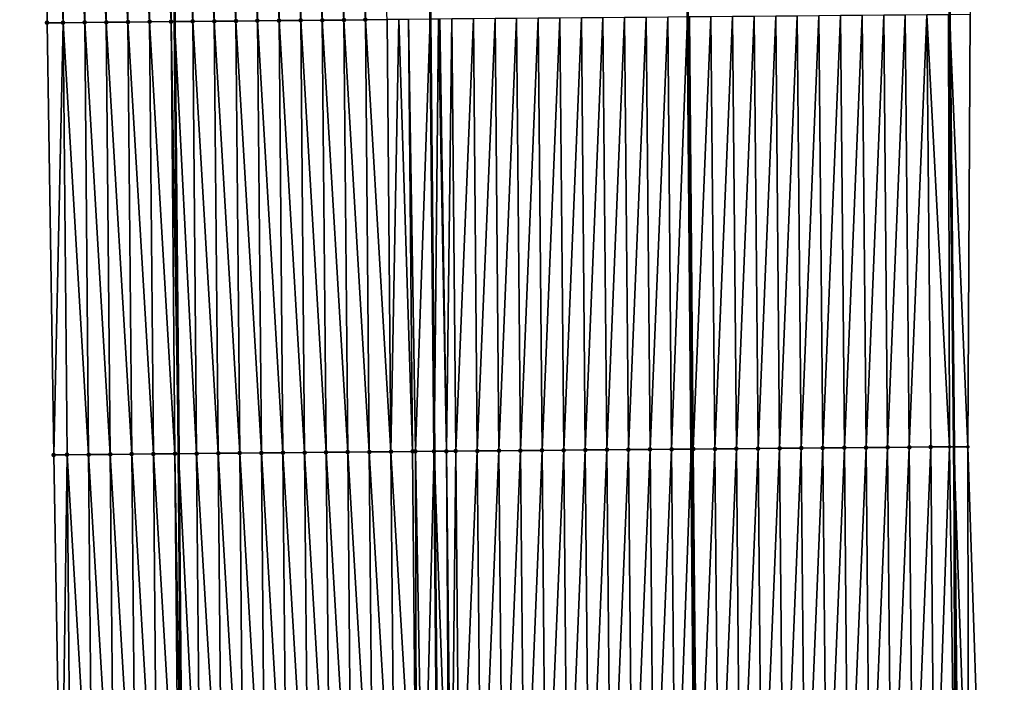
# Model space of a CAD drawing. Header units: feet. Extents: x 2010743 to 2022806, y 818705 to 837694.
# Tile 398 of 531: x 2011436 to 2011482, y 832383 to 832413. Entities that reach past the tile are written whole.
import ezdxf

# ---------------------------------------------------------------- set-up
doc = ezdxf.new("R2010")
doc.units = ezdxf.units.FT
doc.header["$MEASUREMENT"] = 0
for name, color, linetype, lineweight in [('EP_Travel Lane', 172, 'Continuous', 53), ('Road Shots', 141, 'Continuous', 100), ('STRIPING', 60, 'Continuous', 53)]:
    doc.layers.add(name, color=color, linetype=linetype, lineweight=lineweight)
doc.layers.add('I-77-MM17-21_NB-Surface-Border', color=7, linetype='Continuous')
doc.layers.add('I-77-MM17-21_NB-Surface-TIN', color=7, linetype='Continuous')

msp = doc.modelspace()

# ---------------------------------------------------------------- linework, layer by layer
at = {"layer": 'EP_Travel Lane'}
for points in [[(2011441.633, 832593.102, 306.405), (2011441.879, 832573.11, 306.894), (2011442.098, 832553.163, 307.397), (2011442.281, 832533.17, 307.881), (2011442.464, 832513.176, 308.348), (2011442.647, 832493.183, 308.815), (2011442.83, 832473.19, 309.324), (2011443.013, 832453.197, 309.825), (2011443.196, 832433.204, 310.299), (2011443.379, 832413.21, 310.776), (2011443.562, 832393.216, 311.244), (2011443.744, 832373.223, 311.733), (2011443.929, 832353.232, 312.237), (2011444.118, 832333.239, 312.7), (2011444.306, 832313.245, 313.17), (2011444.494, 832293.251, 313.631), (2011444.683, 832273.258, 314.1)], [(2011477.726, 832573.545, 306.622), (2011477.937, 832553.479, 307.106), (2011478.129, 832533.486, 307.615), (2011478.321, 832513.493, 308.119), (2011478.513, 832493.5, 308.595), (2011478.704, 832473.507, 309.093), (2011478.896, 832453.515, 309.616), (2011479.088, 832433.522, 310.11), (2011479.279, 832413.529, 310.597), (2011479.471, 832393.534, 311.048), (2011479.663, 832373.541, 311.537), (2011479.86, 832353.547, 312.068), (2011480.068, 832333.553, 312.499), (2011480.276, 832313.559, 312.944), (2011480.484, 832293.566, 313.456), (2011480.691, 832273.573, 313.939)]]:
    msp.add_polyline3d(points, dxfattribs=at)
at = {"layer": 'I-77-MM17-21_NB-Surface-Border', "color": 3, "linetype": 'Continuous', "lineweight": -3}
for points in [[(2011439.288, 832293.202, 313.486), (2011439.901, 832313.203, 313.053), (2011438.981, 832333.19, 312.561), (2011438.464, 832353.18, 312.078), (2011438.134, 832373.169, 311.58), (2011437.79, 832393.161, 311.089), (2011437.483, 832413.153, 310.61), (2011437.387, 832433.147, 310.14), (2011437.094, 832453.14, 309.656), (2011436.928, 832473.133, 309.159), (2011436.892, 832493.127, 308.664), (2011436.839, 832513.122, 308.191), (2011436.818, 832533.117, 307.729), (2011436.78, 832553.112, 307.25), (2011436.702, 832573.043, 306.774), (2011436.215, 832593.033, 306.291)], [(2011478.747, 832573.557, 306.586), (2011479.966, 832553.495, 307.027), (2011479.146, 832533.494, 307.577), (2011479.326, 832513.501, 308.084), (2011479.505, 832493.508, 308.561), (2011479.685, 832473.515, 309.061), (2011479.865, 832453.523, 309.583), (2011480.045, 832433.53, 310.079), (2011480.225, 832413.536, 310.568), (2011480.126, 832393.54, 311.025), (2011480.782, 832373.551, 311.516), (2011480.681, 832353.553, 312.023), (2011480.73, 832333.558, 312.487), (2011481.809, 832313.571, 312.895), (2011481.165, 832293.572, 313.433), (2011481.52, 832273.58, 313.913)]]:
    msp.add_polyline3d(points, dxfattribs=at)
at = {"layer": 'I-77-MM17-21_NB-Surface-TIN', "color": 128, "linetype": 'Continuous', "lineweight": -3}
for points in [[(2011438.226, 832413.16, 310.634), (2011438.046, 832433.154, 310.161), (2011437.387, 832433.147, 310.14)], [(2011437.483, 832413.153, 310.61), (2011438.226, 832413.16, 310.634), (2011437.387, 832433.147, 310.14)], [(2011439.226, 832413.17, 310.666), (2011439.046, 832433.164, 310.192), (2011438.046, 832433.154, 310.161)], [(2011438.226, 832413.16, 310.634), (2011439.226, 832413.17, 310.666), (2011438.046, 832433.154, 310.161)], [(2011440.226, 832413.18, 310.701), (2011440.046, 832433.173, 310.225), (2011439.046, 832433.164, 310.192)], [(2011439.226, 832413.17, 310.666), (2011440.226, 832413.18, 310.701), (2011439.046, 832433.164, 310.192)], [(2011441.226, 832413.19, 310.732), (2011441.046, 832433.183, 310.256), (2011440.046, 832433.173, 310.225)], [(2011440.226, 832413.18, 310.701), (2011441.226, 832413.19, 310.732), (2011440.046, 832433.173, 310.225)], [(2011442.226, 832413.199, 310.757), (2011442.046, 832433.193, 310.283), (2011441.046, 832433.183, 310.256)], [(2011441.226, 832413.19, 310.732), (2011442.226, 832413.199, 310.757), (2011441.046, 832433.183, 310.256)], [(2011443.226, 832413.209, 310.772), (2011443.046, 832433.202, 310.297), (2011442.046, 832433.193, 310.283)], [(2011442.226, 832413.199, 310.757), (2011443.226, 832413.209, 310.772), (2011442.046, 832433.193, 310.283)], [(2011443.046, 832433.202, 310.297), (2011443.379, 832413.21, 310.776), (2011443.196, 832433.204, 310.299)], [(2011443.226, 832413.209, 310.772), (2011443.379, 832413.21, 310.776), (2011443.046, 832433.202, 310.297)], [(2011444.226, 832413.218, 310.795), (2011444.046, 832433.212, 310.314), (2011443.196, 832433.204, 310.299)], [(2011444.226, 832413.218, 310.795), (2011443.196, 832433.204, 310.299), (2011443.379, 832413.21, 310.776)], [(2011445.226, 832413.228, 310.814), (2011445.046, 832433.221, 310.335), (2011444.046, 832433.212, 310.314)], [(2011444.226, 832413.218, 310.795), (2011445.226, 832413.228, 310.814), (2011444.046, 832433.212, 310.314)], [(2011446.226, 832413.237, 310.826), (2011446.046, 832433.23, 310.349), (2011445.046, 832433.221, 310.335)], [(2011445.226, 832413.228, 310.814), (2011446.226, 832413.237, 310.826), (2011445.046, 832433.221, 310.335)], [(2011447.226, 832413.246, 310.839), (2011447.046, 832433.24, 310.358), (2011446.046, 832433.23, 310.349)], [(2011446.226, 832413.237, 310.826), (2011447.226, 832413.246, 310.839), (2011446.046, 832433.23, 310.349)], [(2011448.226, 832413.256, 310.851), (2011448.046, 832433.249, 310.367), (2011447.046, 832433.24, 310.358)], [(2011447.226, 832413.246, 310.839), (2011448.226, 832413.256, 310.851), (2011447.046, 832433.24, 310.358)], [(2011449.226, 832413.265, 310.861), (2011449.046, 832433.258, 310.377), (2011448.046, 832433.249, 310.367)], [(2011448.226, 832413.256, 310.851), (2011449.226, 832413.265, 310.861), (2011448.046, 832433.249, 310.367)], [(2011450.226, 832413.274, 310.871), (2011450.046, 832433.267, 310.386), (2011449.046, 832433.258, 310.377)], [(2011449.226, 832413.265, 310.861), (2011450.226, 832413.274, 310.871), (2011449.046, 832433.258, 310.377)], [(2011451.226, 832413.283, 310.88), (2011451.046, 832433.277, 310.395), (2011450.046, 832433.267, 310.386)], [(2011450.226, 832413.274, 310.871), (2011451.226, 832413.283, 310.88), (2011450.046, 832433.267, 310.386)], [(2011452.226, 832413.293, 310.893), (2011452.046, 832433.286, 310.409), (2011451.046, 832433.277, 310.395)], [(2011451.226, 832413.283, 310.88), (2011452.226, 832413.293, 310.893), (2011451.046, 832433.277, 310.395)], [(2011452.226, 832413.293, 310.893), (2011453.226, 832413.302, 310.907), (2011452.046, 832433.286, 310.409)], [(2011453.405, 832393.308, 311.385), (2011453.226, 832413.302, 310.907), (2011452.226, 832413.293, 310.893)], [(2011453.405, 832393.308, 311.385), (2011453.773, 832413.307, 310.918), (2011453.226, 832413.302, 310.907)], [(2011453.405, 832393.308, 311.385), (2011454.405, 832393.318, 311.403), (2011453.773, 832413.307, 310.918)], [(2011454.405, 832393.318, 311.403), (2011454.226, 832413.311, 310.926), (2011453.773, 832413.307, 310.918)], [(2011454.542, 832393.319, 311.405), (2011455.226, 832413.321, 310.938), (2011454.226, 832413.311, 310.926)], [(2011454.405, 832393.318, 311.403), (2011454.542, 832393.319, 311.405), (2011454.226, 832413.311, 310.926)], [(2011454.542, 832393.319, 311.405), (2011455.405, 832393.327, 311.416), (2011455.226, 832413.321, 310.938)], [(2011455.605, 832413.324, 310.94), (2011455.226, 832413.321, 310.938), (2011455.405, 832393.327, 311.416)], [(2011455.974, 832393.332, 311.419), (2011455.605, 832413.324, 310.94), (2011455.405, 832393.327, 311.416)], [(2011455.974, 832393.332, 311.419), (2011455.671, 832413.325, 310.94), (2011455.605, 832413.324, 310.94)], [(2011455.974, 832393.332, 311.419), (2011456.225, 832413.33, 310.936), (2011455.671, 832413.325, 310.94)], [(2011455.974, 832393.332, 311.419), (2011456.405, 832393.336, 311.417), (2011456.225, 832413.33, 310.936)], [(2011456.405, 832393.336, 311.417), (2011457.225, 832413.338, 310.919), (2011456.225, 832413.33, 310.936)], [(2011456.405, 832393.336, 311.417), (2011457.405, 832393.345, 311.399), (2011457.225, 832413.338, 310.919)], [(2011457.405, 832393.345, 311.399), (2011458.225, 832413.347, 310.901), (2011457.225, 832413.338, 310.919)], [(2011457.405, 832393.345, 311.399), (2011458.405, 832393.353, 311.38), (2011458.225, 832413.347, 310.901)], [(2011458.405, 832393.353, 311.38), (2011459.225, 832413.355, 310.882), (2011458.225, 832413.347, 310.901)], [(2011458.405, 832393.353, 311.38), (2011459.405, 832393.362, 311.364), (2011459.225, 832413.355, 310.882)], [(2011459.405, 832393.362, 311.364), (2011460.225, 832413.364, 310.865), (2011459.225, 832413.355, 310.882)], [(2011459.405, 832393.362, 311.364), (2011460.405, 832393.37, 311.346), (2011460.225, 832413.364, 310.865)], [(2011460.405, 832393.37, 311.346), (2011461.225, 832413.372, 310.847), (2011460.225, 832413.364, 310.865)], [(2011460.405, 832393.37, 311.346), (2011461.405, 832393.379, 311.329), (2011461.225, 832413.372, 310.847)], [(2011461.405, 832393.379, 311.329), (2011462.225, 832413.381, 310.829), (2011461.225, 832413.372, 310.847)], [(2011461.405, 832393.379, 311.329), (2011462.405, 832393.387, 311.31), (2011462.225, 832413.381, 310.829)], [(2011463.225, 832413.389, 310.811), (2011462.225, 832413.381, 310.829), (2011462.405, 832393.387, 311.31)], [(2011463.405, 832393.396, 311.291), (2011463.225, 832413.389, 310.811), (2011462.405, 832393.387, 311.31)], [(2011463.405, 832393.396, 311.291), (2011464.225, 832413.398, 310.796), (2011463.225, 832413.389, 310.811)], [(2011463.405, 832393.396, 311.291), (2011464.405, 832393.405, 311.277), (2011464.225, 832413.398, 310.796)], [(2011464.405, 832393.405, 311.277), (2011465.225, 832413.407, 310.784), (2011464.225, 832413.398, 310.796)], [(2011464.405, 832393.405, 311.277), (2011465.405, 832393.413, 311.265), (2011465.225, 832413.407, 310.784)], [(2011465.405, 832393.413, 311.265), (2011466.225, 832413.415, 310.772), (2011465.225, 832413.407, 310.784)], [(2011465.405, 832393.413, 311.265), (2011466.405, 832393.422, 311.253), (2011466.225, 832413.415, 310.772)], [(2011466.405, 832393.422, 311.253), (2011467.132, 832413.423, 310.756), (2011466.225, 832413.415, 310.772)], [(2011466.405, 832393.422, 311.253), (2011467.307, 832393.43, 311.242), (2011467.132, 832413.423, 310.756)], [(2011467.225, 832413.424, 310.754), (2011467.132, 832413.423, 310.756), (2011467.307, 832393.43, 311.242)], [(2011467.405, 832393.431, 311.24), (2011468.225, 832413.433, 310.745), (2011467.225, 832413.424, 310.754)], [(2011467.405, 832393.431, 311.24), (2011467.225, 832413.424, 310.754), (2011467.307, 832393.43, 311.242)], [(2011467.405, 832393.431, 311.24), (2011468.405, 832393.439, 311.225), (2011468.225, 832413.433, 310.745)], [(2011468.405, 832393.439, 311.225), (2011469.225, 832413.441, 310.732), (2011468.225, 832413.433, 310.745)], [(2011468.405, 832393.439, 311.225), (2011469.405, 832393.448, 311.206), (2011469.225, 832413.441, 310.732)], [(2011469.405, 832393.448, 311.206), (2011470.225, 832413.45, 310.714), (2011469.225, 832413.441, 310.732)], [(2011469.405, 832393.448, 311.206), (2011470.405, 832393.456, 311.188), (2011470.225, 832413.45, 310.714)], [(2011470.405, 832393.456, 311.188), (2011471.225, 832413.459, 310.701), (2011470.225, 832413.45, 310.714)], [(2011470.405, 832393.456, 311.188), (2011471.405, 832393.465, 311.174), (2011471.225, 832413.459, 310.701)], [(2011471.405, 832393.465, 311.174), (2011472.225, 832413.467, 310.692), (2011471.225, 832413.459, 310.701)], [(2011471.405, 832393.465, 311.174), (2011472.405, 832393.474, 311.163), (2011472.225, 832413.467, 310.692)], [(2011472.405, 832393.474, 311.163), (2011473.225, 832413.476, 310.683), (2011472.225, 832413.467, 310.692)], [(2011472.405, 832393.474, 311.163), (2011473.405, 832393.483, 311.153), (2011473.225, 832413.476, 310.683)], [(2011473.405, 832393.483, 311.153), (2011474.225, 832413.485, 310.672), (2011473.225, 832413.476, 310.683)], [(2011473.405, 832393.483, 311.153), (2011474.405, 832393.491, 311.142), (2011474.225, 832413.485, 310.672)], [(2011474.405, 832393.491, 311.142), (2011475.225, 832413.494, 310.664), (2011474.225, 832413.485, 310.672)], [(2011474.405, 832393.491, 311.142), (2011475.405, 832393.5, 311.128), (2011475.225, 832413.494, 310.664)], [(2011475.405, 832393.5, 311.128), (2011476.225, 832413.502, 310.654), (2011475.225, 832413.494, 310.664)], [(2011475.405, 832393.5, 311.128), (2011476.404, 832393.509, 311.113), (2011476.225, 832413.502, 310.654)], [(2011476.404, 832393.509, 311.113), (2011477.225, 832413.511, 310.643), (2011476.225, 832413.502, 310.654)], [(2011476.404, 832393.509, 311.113), (2011477.404, 832393.517, 311.097), (2011477.225, 832413.511, 310.643)], [(2011477.404, 832393.517, 311.097), (2011478.225, 832413.52, 310.624), (2011477.225, 832413.511, 310.643)], [(2011477.404, 832393.517, 311.097), (2011478.404, 832393.526, 311.076), (2011478.225, 832413.52, 310.624)], [(2011479.271, 832393.533, 311.055), (2011479.225, 832413.528, 310.598), (2011478.225, 832413.52, 310.624)], [(2011479.271, 832393.533, 311.055), (2011478.225, 832413.52, 310.624), (2011478.404, 832393.526, 311.076)], [(2011479.225, 832413.528, 310.598), (2011479.471, 832393.534, 311.048), (2011479.279, 832413.529, 310.597)], [(2011479.271, 832393.533, 311.055), (2011479.471, 832393.534, 311.048), (2011479.225, 832413.528, 310.598)], [(2011480.126, 832393.54, 311.025), (2011480.225, 832413.536, 310.568), (2011479.279, 832413.529, 310.597)], [(2011480.126, 832393.54, 311.025), (2011479.279, 832413.529, 310.597), (2011479.471, 832393.534, 311.048)], [(2011437.79, 832393.161, 311.089), (2011438.226, 832413.16, 310.634), (2011437.483, 832413.153, 310.61)], [(2011437.79, 832393.161, 311.089), (2011438.406, 832393.167, 311.108), (2011438.226, 832413.16, 310.634)], [(2011439.406, 832393.176, 311.138), (2011439.226, 832413.17, 310.666), (2011438.226, 832413.16, 310.634)], [(2011438.406, 832393.167, 311.108), (2011439.406, 832393.176, 311.138), (2011438.226, 832413.16, 310.634)], [(2011440.406, 832393.186, 311.17), (2011440.226, 832413.18, 310.701), (2011439.226, 832413.17, 310.666)], [(2011439.406, 832393.176, 311.138), (2011440.406, 832393.186, 311.17), (2011439.226, 832413.17, 310.666)], [(2011441.406, 832393.196, 311.201), (2011441.226, 832413.19, 310.732), (2011440.226, 832413.18, 310.701)], [(2011440.406, 832393.186, 311.17), (2011441.406, 832393.196, 311.201), (2011440.226, 832413.18, 310.701)], [(2011442.406, 832393.206, 311.226), (2011442.226, 832413.199, 310.757), (2011441.226, 832413.19, 310.732)], [(2011441.406, 832393.196, 311.201), (2011442.406, 832393.206, 311.226), (2011441.226, 832413.19, 310.732)], [(2011443.406, 832393.215, 311.241), (2011443.226, 832413.209, 310.772), (2011442.226, 832413.199, 310.757)], [(2011442.406, 832393.206, 311.226), (2011443.406, 832393.215, 311.241), (2011442.226, 832413.199, 310.757)], [(2011443.226, 832413.209, 310.772), (2011443.562, 832393.216, 311.244), (2011443.379, 832413.21, 310.776)], [(2011443.406, 832393.215, 311.241), (2011443.562, 832393.216, 311.244), (2011443.226, 832413.209, 310.772)], [(2011444.406, 832393.224, 311.26), (2011444.226, 832413.218, 310.795), (2011443.379, 832413.21, 310.776)], [(2011444.406, 832393.224, 311.26), (2011443.379, 832413.21, 310.776), (2011443.562, 832393.216, 311.244)], [(2011445.406, 832393.234, 311.284), (2011445.226, 832413.228, 310.814), (2011444.226, 832413.218, 310.795)], [(2011444.406, 832393.224, 311.26), (2011445.406, 832393.234, 311.284), (2011444.226, 832413.218, 310.795)], [(2011446.406, 832393.243, 311.3), (2011446.226, 832413.237, 310.826), (2011445.226, 832413.228, 310.814)], [(2011445.406, 832393.234, 311.284), (2011446.406, 832393.243, 311.3), (2011445.226, 832413.228, 310.814)], [(2011447.406, 832393.253, 311.313), (2011447.226, 832413.246, 310.839), (2011446.226, 832413.237, 310.826)], [(2011446.406, 832393.243, 311.3), (2011447.406, 832393.253, 311.313), (2011446.226, 832413.237, 310.826)], [(2011448.406, 832393.262, 311.323), (2011448.226, 832413.256, 310.851), (2011447.226, 832413.246, 310.839)], [(2011447.406, 832393.253, 311.313), (2011448.406, 832393.262, 311.323), (2011447.226, 832413.246, 310.839)], [(2011449.406, 832393.271, 311.333), (2011449.226, 832413.265, 310.861), (2011448.226, 832413.256, 310.851)], [(2011448.406, 832393.262, 311.323), (2011449.406, 832393.271, 311.333), (2011448.226, 832413.256, 310.851)], [(2011450.405, 832393.28, 311.344), (2011450.226, 832413.274, 310.871), (2011449.226, 832413.265, 310.861)], [(2011449.406, 832393.271, 311.333), (2011450.405, 832393.28, 311.344), (2011449.226, 832413.265, 310.861)], [(2011451.405, 832393.29, 311.355), (2011451.226, 832413.283, 310.88), (2011450.226, 832413.274, 310.871)], [(2011450.405, 832393.28, 311.344), (2011451.405, 832393.29, 311.355), (2011450.226, 832413.274, 310.871)], [(2011452.405, 832393.299, 311.369), (2011452.226, 832413.293, 310.893), (2011451.226, 832413.283, 310.88)], [(2011451.405, 832393.29, 311.355), (2011452.405, 832393.299, 311.369), (2011451.226, 832413.283, 310.88)], [(2011452.405, 832393.299, 311.369), (2011453.405, 832393.308, 311.385), (2011452.226, 832413.293, 310.893)], [(2011445.586, 832373.241, 311.764), (2011445.406, 832393.234, 311.284), (2011444.406, 832393.224, 311.26)], [(2011446.585, 832373.25, 311.778), (2011446.406, 832393.243, 311.3), (2011445.406, 832393.234, 311.284)], [(2011445.586, 832373.241, 311.764), (2011446.585, 832373.25, 311.778), (2011445.406, 832393.234, 311.284)], [(2011447.585, 832373.259, 311.79), (2011447.406, 832393.253, 311.313), (2011446.406, 832393.243, 311.3)], [(2011446.585, 832373.25, 311.778), (2011447.585, 832373.259, 311.79), (2011446.406, 832393.243, 311.3)], [(2011448.585, 832373.268, 311.802), (2011448.406, 832393.262, 311.323), (2011447.406, 832393.253, 311.313)], [(2011447.585, 832373.259, 311.79), (2011448.585, 832373.268, 311.802), (2011447.406, 832393.253, 311.313)], [(2011449.585, 832373.278, 311.813), (2011449.406, 832393.271, 311.333), (2011448.406, 832393.262, 311.323)], [(2011448.585, 832373.268, 311.802), (2011449.585, 832373.278, 311.813), (2011448.406, 832393.262, 311.323)], [(2011450.585, 832373.287, 311.827), (2011450.405, 832393.28, 311.344), (2011449.406, 832393.271, 311.333)], [(2011449.585, 832373.278, 311.813), (2011450.585, 832373.287, 311.827), (2011449.406, 832393.271, 311.333)], [(2011451.585, 832373.296, 311.84), (2011451.405, 832393.29, 311.355), (2011450.405, 832393.28, 311.344)], [(2011450.585, 832373.287, 311.827), (2011451.585, 832373.296, 311.84), (2011450.405, 832393.28, 311.344)], [(2011452.585, 832373.306, 311.855), (2011452.405, 832393.299, 311.369), (2011451.405, 832393.29, 311.355)], [(2011451.585, 832373.296, 311.84), (2011452.585, 832373.306, 311.855), (2011451.405, 832393.29, 311.355)], [(2011453.585, 832373.315, 311.872), (2011453.405, 832393.308, 311.385), (2011452.405, 832393.299, 311.369)], [(2011452.585, 832373.306, 311.855), (2011453.585, 832373.315, 311.872), (2011452.405, 832393.299, 311.369)], [(2011454.585, 832373.325, 311.892), (2011454.405, 832393.318, 311.403), (2011453.405, 832393.308, 311.385)], [(2011453.585, 832373.315, 311.872), (2011454.585, 832373.325, 311.892), (2011453.405, 832393.308, 311.385)], [(2011454.585, 832373.325, 311.892), (2011454.542, 832393.319, 311.405), (2011454.405, 832393.318, 311.403)], [(2011454.894, 832373.328, 311.897), (2011455.405, 832393.327, 311.416), (2011454.542, 832393.319, 311.405)], [(2011454.585, 832373.325, 311.892), (2011454.894, 832373.328, 311.897), (2011454.542, 832393.319, 311.405)], [(2011454.894, 832373.328, 311.897), (2011455.585, 832373.334, 311.904), (2011455.405, 832393.327, 311.416)], [(2011456.097, 832373.339, 311.907), (2011455.974, 832393.332, 311.419), (2011455.405, 832393.327, 311.416)], [(2011456.097, 832373.339, 311.907), (2011455.405, 832393.327, 311.416), (2011455.585, 832373.334, 311.904)], [(2011456.2, 832373.34, 311.907), (2011456.405, 832393.336, 311.417), (2011455.974, 832393.332, 311.419)], [(2011456.097, 832373.339, 311.907), (2011456.2, 832373.34, 311.907), (2011455.974, 832393.332, 311.419)], [(2011456.2, 832373.34, 311.907), (2011456.585, 832373.343, 311.906), (2011456.405, 832393.336, 311.417)], [(2011456.585, 832373.343, 311.906), (2011457.405, 832393.345, 311.399), (2011456.405, 832393.336, 311.417)], [(2011456.585, 832373.343, 311.906), (2011457.585, 832373.352, 311.892), (2011457.405, 832393.345, 311.399)], [(2011457.585, 832373.352, 311.892), (2011458.405, 832393.353, 311.38), (2011457.405, 832393.345, 311.399)], [(2011457.585, 832373.352, 311.892), (2011458.585, 832373.36, 311.872), (2011458.405, 832393.353, 311.38)], [(2011458.585, 832373.36, 311.872), (2011459.405, 832393.362, 311.364), (2011458.405, 832393.353, 311.38)], [(2011458.585, 832373.36, 311.872), (2011459.585, 832373.369, 311.854), (2011459.405, 832393.362, 311.364)], [(2011459.585, 832373.369, 311.854), (2011460.405, 832393.37, 311.346), (2011459.405, 832393.362, 311.364)], [(2011459.585, 832373.369, 311.854), (2011460.585, 832373.377, 311.835), (2011460.405, 832393.37, 311.346)], [(2011460.585, 832373.377, 311.835), (2011461.405, 832393.379, 311.329), (2011460.405, 832393.37, 311.346)], [(2011460.585, 832373.377, 311.835), (2011461.585, 832373.386, 311.817), (2011461.405, 832393.379, 311.329)], [(2011461.585, 832373.386, 311.817), (2011462.405, 832393.387, 311.31), (2011461.405, 832393.379, 311.329)], [(2011462.585, 832373.394, 311.799), (2011462.405, 832393.387, 311.31), (2011461.585, 832373.386, 311.817)], [(2011462.585, 832373.394, 311.799), (2011463.405, 832393.396, 311.291), (2011462.405, 832393.387, 311.31)], [(2011462.585, 832373.394, 311.799), (2011463.585, 832373.403, 311.781), (2011463.405, 832393.396, 311.291)], [(2011463.585, 832373.403, 311.781), (2011464.405, 832393.405, 311.277), (2011463.405, 832393.396, 311.291)], [(2011463.585, 832373.403, 311.781), (2011464.585, 832373.411, 311.766), (2011464.405, 832393.405, 311.277)], [(2011464.585, 832373.411, 311.766), (2011465.405, 832393.413, 311.265), (2011464.405, 832393.405, 311.277)], [(2011464.585, 832373.411, 311.766), (2011465.585, 832373.42, 311.754), (2011465.405, 832393.413, 311.265)], [(2011465.585, 832373.42, 311.754), (2011466.405, 832393.422, 311.253), (2011465.405, 832393.413, 311.265)], [(2011465.585, 832373.42, 311.754), (2011466.585, 832373.429, 311.742), (2011466.405, 832393.422, 311.253)], [(2011466.585, 832373.429, 311.742), (2011467.307, 832393.43, 311.242), (2011466.405, 832393.422, 311.253)], [(2011466.585, 832373.429, 311.742), (2011467.482, 832373.437, 311.73), (2011467.307, 832393.43, 311.242)], [(2011467.405, 832393.431, 311.24), (2011467.307, 832393.43, 311.242), (2011467.482, 832373.437, 311.73)], [(2011467.585, 832373.438, 311.729), (2011468.405, 832393.439, 311.225), (2011467.405, 832393.431, 311.24)], [(2011467.585, 832373.438, 311.729), (2011467.405, 832393.431, 311.24), (2011467.482, 832373.437, 311.73)], [(2011467.585, 832373.438, 311.729), (2011468.585, 832373.446, 311.718), (2011468.405, 832393.439, 311.225)], [(2011468.585, 832373.446, 311.718), (2011469.405, 832393.448, 311.206), (2011468.405, 832393.439, 311.225)], [(2011468.585, 832373.446, 311.718), (2011469.585, 832373.455, 311.704), (2011469.405, 832393.448, 311.206)], [(2011469.585, 832373.455, 311.704), (2011470.405, 832393.456, 311.188), (2011469.405, 832393.448, 311.206)], [(2011469.585, 832373.455, 311.704), (2011470.585, 832373.463, 311.688), (2011470.405, 832393.456, 311.188)], [(2011470.585, 832373.463, 311.688), (2011471.405, 832393.465, 311.174), (2011470.405, 832393.456, 311.188)], [(2011470.585, 832373.463, 311.688), (2011471.584, 832373.472, 311.674), (2011471.405, 832393.465, 311.174)], [(2011471.584, 832373.472, 311.674), (2011472.405, 832393.474, 311.163), (2011471.405, 832393.465, 311.174)], [(2011471.584, 832373.472, 311.674), (2011472.584, 832373.481, 311.661), (2011472.405, 832393.474, 311.163)], [(2011472.584, 832373.481, 311.661), (2011473.405, 832393.483, 311.153), (2011472.405, 832393.474, 311.163)], [(2011472.584, 832373.481, 311.661), (2011473.584, 832373.49, 311.65), (2011473.405, 832393.483, 311.153)], [(2011473.584, 832373.49, 311.65), (2011474.405, 832393.491, 311.142), (2011473.405, 832393.483, 311.153)], [(2011473.584, 832373.49, 311.65), (2011474.584, 832373.498, 311.64), (2011474.405, 832393.491, 311.142)], [(2011474.584, 832373.498, 311.64), (2011475.405, 832393.5, 311.128), (2011474.405, 832393.491, 311.142)], [(2011474.584, 832373.498, 311.64), (2011475.584, 832373.507, 311.629), (2011475.405, 832393.5, 311.128)], [(2011475.584, 832373.507, 311.629), (2011476.404, 832393.509, 311.113), (2011475.405, 832393.5, 311.128)], [(2011475.584, 832373.507, 311.629), (2011476.584, 832373.516, 311.617), (2011476.404, 832393.509, 311.113)], [(2011476.584, 832373.516, 311.617), (2011477.404, 832393.517, 311.097), (2011476.404, 832393.509, 311.113)], [(2011476.584, 832373.516, 311.617), (2011477.584, 832373.524, 311.6), (2011477.404, 832393.517, 311.097)], [(2011477.584, 832373.524, 311.6), (2011478.404, 832393.526, 311.076), (2011477.404, 832393.517, 311.097)], [(2011477.584, 832373.524, 311.6), (2011478.584, 832373.533, 311.577), (2011478.404, 832393.526, 311.076)], [(2011478.584, 832373.533, 311.577), (2011479.271, 832393.533, 311.055), (2011478.404, 832393.526, 311.076)], [(2011479.533, 832373.54, 311.542), (2011479.271, 832393.533, 311.055), (2011478.584, 832373.533, 311.577)], [(2011479.533, 832373.54, 311.542), (2011479.471, 832393.534, 311.048), (2011479.271, 832393.533, 311.055)], [(2011480.144, 832373.545, 311.519), (2011480.126, 832393.54, 311.025), (2011479.471, 832393.534, 311.048)], [(2011480.144, 832373.545, 311.519), (2011479.471, 832393.534, 311.048), (2011479.663, 832373.541, 311.537)], [(2011479.533, 832373.54, 311.542), (2011479.663, 832373.541, 311.537), (2011479.471, 832393.534, 311.048)], [(2011480.144, 832373.545, 311.519), (2011480.782, 832373.551, 311.516), (2011480.126, 832393.54, 311.025)], [(2011438.134, 832373.169, 311.58), (2011438.406, 832393.167, 311.108), (2011437.79, 832393.161, 311.089)], [(2011438.134, 832373.169, 311.58), (2011438.586, 832373.173, 311.595), (2011438.406, 832393.167, 311.108)], [(2011439.586, 832373.183, 311.625), (2011439.406, 832393.176, 311.138), (2011438.406, 832393.167, 311.108)], [(2011438.586, 832373.173, 311.595), (2011439.586, 832373.183, 311.625), (2011438.406, 832393.167, 311.108)], [(2011440.586, 832373.193, 311.659), (2011440.406, 832393.186, 311.17), (2011439.406, 832393.176, 311.138)], [(2011439.586, 832373.183, 311.625), (2011440.586, 832373.193, 311.659), (2011439.406, 832393.176, 311.138)], [(2011441.586, 832373.203, 311.691), (2011441.406, 832393.196, 311.201), (2011440.406, 832393.186, 311.17)], [(2011440.586, 832373.193, 311.659), (2011441.586, 832373.203, 311.691), (2011440.406, 832393.186, 311.17)], [(2011442.586, 832373.212, 311.716), (2011442.406, 832393.206, 311.226), (2011441.406, 832393.196, 311.201)], [(2011441.586, 832373.203, 311.691), (2011442.586, 832373.212, 311.716), (2011441.406, 832393.196, 311.201)], [(2011443.586, 832373.222, 311.731), (2011443.406, 832393.215, 311.241), (2011442.406, 832393.206, 311.226)], [(2011442.586, 832373.212, 311.716), (2011443.586, 832373.222, 311.731), (2011442.406, 832393.206, 311.226)], [(2011443.406, 832393.215, 311.241), (2011443.744, 832373.223, 311.733), (2011443.562, 832393.216, 311.244)], [(2011443.586, 832373.222, 311.731), (2011443.744, 832373.223, 311.733), (2011443.406, 832393.215, 311.241)], [(2011444.586, 832373.231, 311.745), (2011444.406, 832393.224, 311.26), (2011443.562, 832393.216, 311.244)], [(2011444.586, 832373.231, 311.745), (2011443.562, 832393.216, 311.244), (2011443.744, 832373.223, 311.733)], [(2011444.586, 832373.231, 311.745), (2011445.586, 832373.241, 311.764), (2011444.406, 832393.224, 311.26)]]:
    msp.add_3dface(points, dxfattribs=at)
at = {"layer": 'Road Shots', "lineweight": 100}
for p in [(2011437.483, 832413.153, 310.61), (2011438.226, 832413.16, 310.634), (2011439.226, 832413.17, 310.666), (2011440.226, 832413.18, 310.701), (2011441.226, 832413.19, 310.732), (2011442.226, 832413.199, 310.757), (2011443.226, 832413.209, 310.772), (2011444.226, 832413.218, 310.795), (2011445.226, 832413.228, 310.814), (2011446.226, 832413.237, 310.826), (2011447.226, 832413.246, 310.839), (2011448.226, 832413.256, 310.851), (2011449.226, 832413.265, 310.861), (2011450.226, 832413.274, 310.871), (2011451.226, 832413.283, 310.88), (2011452.226, 832413.293, 310.893), (2011445.406, 832393.234, 311.284), (2011446.406, 832393.243, 311.3), (2011447.406, 832393.253, 311.313), (2011448.406, 832393.262, 311.323), (2011449.406, 832393.271, 311.333), (2011450.405, 832393.28, 311.344), (2011451.405, 832393.29, 311.355), (2011452.405, 832393.299, 311.369), (2011453.405, 832393.308, 311.385), (2011454.405, 832393.318, 311.403), (2011454.542, 832393.319, 311.405), (2011455.405, 832393.327, 311.416), (2011455.974, 832393.332, 311.419), (2011455.974, 832393.332, 311.419), (2011456.405, 832393.336, 311.417), (2011457.405, 832393.345, 311.399), (2011458.405, 832393.353, 311.38), (2011459.405, 832393.362, 311.364), (2011460.405, 832393.37, 311.346), (2011461.405, 832393.379, 311.329), (2011462.405, 832393.387, 311.31), (2011463.405, 832393.396, 311.291), (2011464.405, 832393.405, 311.277), (2011465.405, 832393.413, 311.265), (2011466.405, 832393.422, 311.253), (2011467.405, 832393.431, 311.24), (2011468.405, 832393.439, 311.225), (2011469.405, 832393.448, 311.206), (2011470.405, 832393.456, 311.188), (2011471.405, 832393.465, 311.174), (2011472.405, 832393.474, 311.163), (2011473.405, 832393.483, 311.153), (2011474.405, 832393.491, 311.142), (2011475.405, 832393.5, 311.128), (2011476.404, 832393.509, 311.113), (2011477.404, 832393.517, 311.097), (2011478.404, 832393.526, 311.076), (2011437.79, 832393.161, 311.089), (2011438.406, 832393.167, 311.108), (2011439.406, 832393.176, 311.138), (2011440.406, 832393.186, 311.17), (2011441.406, 832393.196, 311.201), (2011442.406, 832393.206, 311.226), (2011443.406, 832393.215, 311.241), (2011444.406, 832393.224, 311.26)]:
    msp.add_point(p, dxfattribs=at)
at = {"layer": 'Road Shots', "lineweight": 70}
for p in [(2011479.271, 832393.533, 311.055), (2011480.126, 832393.54, 311.025)]:
    msp.add_point(p, dxfattribs=at)
at = {"layer": 'STRIPING'}
for points in [[(2011453.502, 832593.253, 306.57), (2011453.749, 832573.26, 307.042), (2011453.967, 832553.274, 307.536), (2011454.147, 832533.28, 308.024), (2011454.327, 832513.287, 308.502), (2011454.506, 832493.294, 308.992), (2011454.686, 832473.301, 309.485), (2011454.866, 832453.307, 309.972), (2011455.046, 832433.314, 310.457), (2011455.226, 832413.321, 310.938), (2011455.405, 832393.327, 311.416), (2011455.585, 832373.334, 311.904), (2011455.764, 832353.341, 312.393), (2011455.941, 832333.347, 312.862), (2011456.119, 832313.353, 313.315), (2011456.296, 832293.359, 313.759), (2011456.473, 832273.365, 314.238)], [(2011465.69, 832573.402, 306.843), (2011465.907, 832553.376, 307.334), (2011466.082, 832533.383, 307.829), (2011466.257, 832513.39, 308.326), (2011466.432, 832493.396, 308.808), (2011466.607, 832473.403, 309.294), (2011466.782, 832453.41, 309.784), (2011466.957, 832433.417, 310.274), (2011467.132, 832413.423, 310.756), (2011467.307, 832393.43, 311.242), (2011467.482, 832373.437, 311.73), (2011467.663, 832353.443, 312.23), (2011467.854, 832333.449, 312.697), (2011468.045, 832313.455, 313.129), (2011468.236, 832293.46, 313.565), (2011468.427, 832273.467, 314.037)]]:
    msp.add_polyline3d(points, dxfattribs=at)

doc.saveas('drawing.dxf')
